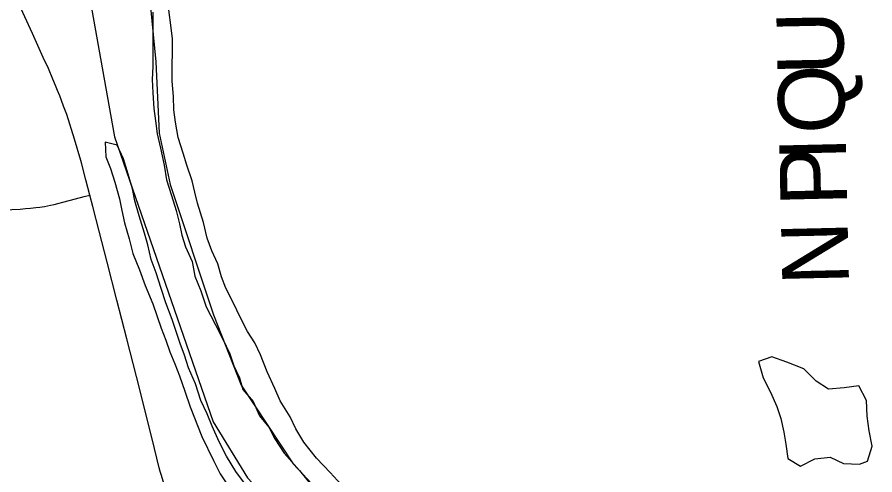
# Model space of a CAD drawing. Extents: x -87 to 2145, y -2128 to 440.
# Drawn here: x 165.2 to 184.5, y -1104.85 to -1094.55 of the extents above; entities that cross this region are included whole.
import ezdxf

# ---------------------------------------------------------------- set-up
doc = ezdxf.new("R2010")
doc.units = 0
for name, color, linetype in [('GM_X_County_Road_Text', 7, 'Continuous'), ('GM_X_Major_River', 7, 'Continuous'), ('GM_X_Minor_Lake', 7, 'Continuous'), ('GM_X_Minor_River', 7, 'Continuous'), ('GM_X_Rail_Line', 7, 'Continuous'), ('GM_X_State_Route', 7, 'Continuous'), ('GM_X_Township', 7, 'Continuous'), ('GM_X_Township_Road', 7, 'Continuous'), ('GM_X_Township_Text', 7, 'Continuous')]:
    doc.layers.add(name, color=color, linetype=linetype)

msp = doc.modelspace()

# ---------------------------------------------------------------- linework, layer by layer
at = {"layer": 'GM_X_Major_River'}
for points in [[(168.258, -1094.439), (168.261, -1094.79), (168.254, -1095.07), (168.257, -1095.38), (168.261, -1095.661), (168.245, -1095.951), (168.258, -1096.252), (168.281, -1096.603), (168.315, -1096.884), (168.358, -1097.175), (168.432, -1097.498), (168.514, -1097.88), (168.567, -1098.212), (168.679, -1098.565), (168.783, -1098.898), (168.856, -1099.2), (168.911, -1099.451), (168.996, -1099.714), (169.139, -1100.048), (169.202, -1100.379), (169.336, -1100.703), (169.458, -1101.066), (169.671, -1101.472), (169.825, -1101.776), (169.988, -1102.12), (170.082, -1102.393), (170.207, -1102.666), (170.282, -1102.928), (170.517, -1103.194), (170.661, -1103.517), (170.866, -1103.772), (171.001, -1104.036), (171.215, -1104.361), (171.558, -1104.75), (171.842, -1105.097)], [(172.497, -1105.062), (172.251, -1104.796), (171.937, -1104.468), (171.653, -1104.111), (171.479, -1103.807), (171.344, -1103.543), (171.121, -1103.178), (171.006, -1102.904), (170.833, -1102.53), (170.681, -1102.146), (170.556, -1101.873), (170.391, -1101.619), (170.218, -1101.284), (170.083, -1101.001), (169.9, -1100.646), (169.805, -1100.393), (169.721, -1100.101), (169.587, -1099.808), (169.483, -1099.525), (169.4, -1099.172), (169.259, -1098.738), (169.204, -1098.487), (169.139, -1098.235), (169.026, -1097.882), (168.942, -1097.609), (168.829, -1097.256), (168.766, -1096.914), (168.732, -1096.633), (168.719, -1096.332), (168.696, -1095.991), (168.694, -1095.641), (168.701, -1095.33), (168.697, -1095.04), (168.673, -1094.789), (168.621, -1094.387)]]:
    msp.add_lwpolyline(points, dxfattribs=at)
at = {"layer": 'GM_X_Minor_Lake'}
for points in [[(183.46, -1102.915), (183.182, -1102.742), (182.905, -1102.459), (182.526, -1102.314), (182.187, -1102.19), (181.885, -1102.295), (181.99, -1102.665), (182.156, -1102.987), (182.301, -1103.307), (182.388, -1103.578), (182.453, -1103.887), (182.5, -1104.157), (182.545, -1104.476), (182.834, -1104.65), (183.157, -1104.485), (183.498, -1104.45), (183.797, -1104.593), (184.158, -1104.608)], [(184.158, -1104.608), (184.34, -1104.541), (184.445, -1104.204), (184.38, -1103.854), (184.334, -1103.525), (184.319, -1103.176), (184.143, -1102.845), (183.812, -1102.89), (183.46, -1102.915)]]:
    msp.add_lwpolyline(points, dxfattribs=at)
at = {"layer": 'GM_X_Minor_River'}
msp.add_lwpolyline([(170.32, -1105.033), (170.126, -1104.769), (169.914, -1104.424), (169.752, -1104.101), (169.591, -1103.747), (169.477, -1103.475), (169.335, -1103.172), (169.214, -1102.8), (169.063, -1102.437), (168.97, -1102.155), (168.876, -1101.893), (168.793, -1101.642), (168.69, -1101.35), (168.549, -1100.977), (168.447, -1100.655), (168.336, -1100.303), (168.223, -1100.001), (168.142, -1099.67), (168.068, -1099.409), (167.948, -1099.016), (167.856, -1098.685), (167.803, -1098.414), (167.702, -1098.082), (167.6, -1097.741), (167.458, -1097.428), (167.188, -1097.361), (167.2, -1097.69), (167.303, -1097.952), (167.405, -1098.264), (167.506, -1098.636), (167.559, -1098.896), (167.622, -1099.177), (167.723, -1099.539), (167.805, -1099.87), (167.956, -1100.233), (168.087, -1100.586), (168.257, -1100.999), (168.444, -1101.543), (168.547, -1101.815), (168.64, -1102.077), (168.754, -1102.349), (168.857, -1102.621), (168.979, -1102.963), (169.1, -1103.316), (169.363, -1103.981), (169.62, -1104.526), (169.773, -1104.819), (170.024, -1105.205)], dxfattribs=at)
at = {"layer": 'GM_X_Rail_Line'}
msp.add_lwpolyline([(166.377, -1091.529), (167.392, -1097.244), (169.615, -1103.651), (170.389, -1104.911), (171.702, -1106.32), (176.685, -1110.221), (177.759, -1111.959), (180.569, -1116.516), (182.278, -1117.852), (183.581, -1120.165), (186.482, -1123.5), (188.14, -1124.969), (189.917, -1126.522), (190.859, -1127.101), (190.836, -1137.753)], dxfattribs=at)
at = {"layer": 'GM_X_State_Route'}
for points in [[(166.01, -1095.949), (165.907, -1095.709), (165.792, -1095.455), (165.551, -1094.916), (165.112, -1093.963), (164.646, -1092.932), (164.366, -1092.302), (164.065, -1091.683), (163.792, -1091.069), (163.472, -1090.386), (162.931, -1089.206)], [(166.319, -1096.741), (166.249, -1096.551), (166.202, -1096.427), (166.162, -1096.322), (166.115, -1096.204), (166.069, -1096.091), (166.01, -1095.949)], [(166.641, -1097.775), (166.497, -1097.298), (166.319, -1096.741)], [(168.295, -1104.253), (168.176, -1103.768), (167.888, -1102.633), (167.676, -1101.786), (167.45, -1100.913), (167.232, -1100.064), (167.048, -1099.367), (166.91, -1098.808), (166.841, -1098.553), (166.753, -1098.211), (166.656, -1097.825), (166.641, -1097.775)], [(168.985, -1105.983), (168.773, -1105.623), (168.74, -1105.562), (168.708, -1105.503), (168.672, -1105.436), (168.648, -1105.386), (168.622, -1105.331), (168.595, -1105.275), (168.566, -1105.201), (168.535, -1105.124), (168.511, -1105.051), (168.489, -1104.985), (168.473, -1104.938), (168.445, -1104.84), (168.425, -1104.769), (168.401, -1104.687), (168.295, -1104.253)]]:
    msp.add_lwpolyline(points, dxfattribs=at)
at = {"layer": 'GM_X_Township'}
msp.add_lwpolyline([(168.135, -1093.629), (168.323, -1095.556), (168.398, -1097.161), (168.644, -1098.318), (169.624, -1101.245), (170.243, -1102.831), (171.418, -1104.596), (172.141, -1105.377), (172.864, -1106.158), (174.846, -1107.679), (176.204, -1108.518), (178.174, -1109.063), (179.741, -1109.564), (181.959, -1110.84), (183.199, -1112.042), (183.693, -1113.263), (183.992, -1114.45), (184.081, -1115.998), (184.313, -1118.076), (184.523, -1119.206)], dxfattribs=at)
at = {"layer": 'GM_X_Township_Road'}
msp.add_lwpolyline([(162.248, -1099.089), (163.04, -1099.019), (164.039, -1098.95), (165.084, -1098.879), (165.272, -1098.866), (165.39, -1098.857), (165.504, -1098.845), (165.622, -1098.835), (165.714, -1098.825), (165.818, -1098.811), (165.888, -1098.797), (165.954, -1098.783), (166.034, -1098.763), (166.118, -1098.739), (166.232, -1098.709), (166.516, -1098.638), (166.711, -1098.587), (166.841, -1098.553)], dxfattribs=at)
at = {"layer": 'GM_X_Township_Text'}
msp.add_lwpolyline([(168.135, -1093.629), (168.323, -1095.556), (168.398, -1097.161), (168.644, -1098.318), (169.624, -1101.245), (170.243, -1102.831), (171.418, -1104.596), (172.141, -1105.377), (172.864, -1106.158), (174.846, -1107.679), (176.204, -1108.518), (178.174, -1109.063), (179.741, -1109.564), (181.959, -1110.84), (183.199, -1112.042), (183.693, -1113.263), (183.992, -1114.45), (184.081, -1115.998), (184.313, -1118.076), (184.523, -1119.206)], dxfattribs=at)

# ---------------------------------------------------------------- texts
at = {"layer": 'GM_X_County_Road_Text'}
for s, rotation, p in [('U', 91.1694, (183.815, -1095.841)), ('Q', 91.3188, (183.845, -1097.159)), ('I', 91.3271, (183.86, -1097.775)), ('P', 91.3277, (183.883, -1098.787)), ('N', 91.3261, (183.924, -1100.568))]:
    msp.add_text(s, height=1.5, rotation=rotation, dxfattribs=at).set_placement(p)

doc.saveas('drawing.dxf')
